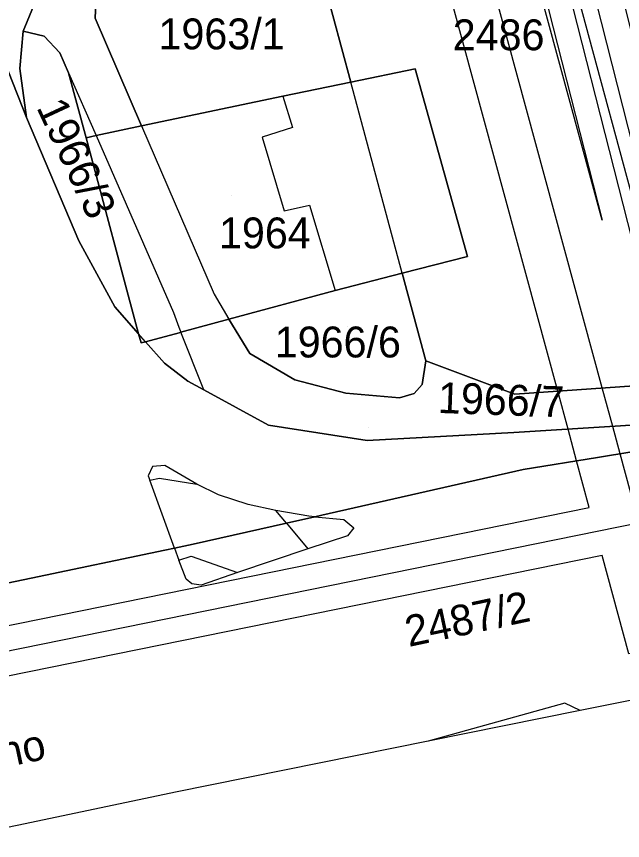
# Model space of a CAD drawing. Extents: x -263423 to -261326, y -1240067 to -1237864.
# Drawn here: x -262253 to -262213.6, y -1239878.6 to -1239825.2 of the extents above; entities that cross this region are included whole.
import ezdxf

# ---------------------------------------------------------------- set-up
doc = ezdxf.new("R2010")
doc.units = 0
for name, color, linetype in [('body_kn', 7, 'Continuous'), ('katuz_linie', 7, 'Continuous'), ('kladpar_druhypozemkov', 7, 'Continuous'), ('kladpar_hranice', 7, 'Continuous'), ('kladpar_parcelnecisla', 7, 'Continuous'), ('kladpar_plochy', 7, 'Continuous'), ('popisy', 7, 'Continuous'), ('tarchy_linie', 7, 'Continuous'), ('zappar_hrandruhpozemk', 7, 'Continuous'), ('zuob_linie', 7, 'Continuous'), ('zuob_plochy', 7, 'Continuous')]:
    doc.layers.add(name, color=color, linetype=linetype)

msp = doc.modelspace()

# ---------------------------------------------------------------- linework, layer by layer
at = {"layer": 'body_kn'}
for p, q in [((-262247.86, -1239825.32), (-262247.86, -1239825.32)), ((-262252.51, -1239826.15), (-262252.51, -1239826.15)), ((-262251.16, -1239826.47), (-262251.16, -1239826.47)), ((-262250.14, -1239827.55), (-262250.14, -1239827.55)), ((-262252.73, -1239828.58), (-262252.73, -1239828.58)), ((-262227.09, -1239828.59), (-262227.09, -1239828.59)), ((-262249.57, -1239828.85), (-262249.57, -1239828.85)), ((-262249.57, -1239828.85), (-262249.57, -1239828.85)), ((-262231.27, -1239829.46), (-262231.27, -1239829.46)), ((-262235.67, -1239830.37), (-262235.67, -1239830.37)), ((-262235.67, -1239830.37), (-262235.67, -1239830.37)), ((-262252.31, -1239831.75), (-262252.31, -1239831.75)), ((-262244.85, -1239832.3), (-262244.85, -1239832.3)), ((-262244.85, -1239832.3), (-262244.85, -1239832.3)), ((-262235.05, -1239832.4), (-262235.05, -1239832.4)), ((-262247.79, -1239832.92), (-262247.79, -1239832.92)), ((-262247.79, -1239832.92), (-262247.79, -1239832.92)), ((-262237.02, -1239833.02), (-262237.02, -1239833.02)), ((-262248.44, -1239833.06), (-262248.44, -1239833.06)), ((-262235.6, -1239837.8), (-262235.6, -1239837.8)), ((-262233.95, -1239837.43), (-262233.95, -1239837.43)), ((-262214.96, -1239838.41), (-262214.96, -1239838.41)), ((-262248.9, -1239839.74), (-262248.9, -1239839.74)), ((-262223.71, -1239840.75), (-262223.71, -1239840.75)), ((-262227.93, -1239841.84), (-262227.93, -1239841.84)), ((-262227.93, -1239841.84), (-262227.93, -1239841.84)), ((-262232.29, -1239842.97), (-262232.29, -1239842.97)), ((-262240.14, -1239843.21), (-262240.14, -1239843.21)), ((-262246.58, -1239844.03), (-262246.58, -1239844.03)), ((-262242.77, -1239844.38), (-262242.77, -1239844.38)), ((-262242.43, -1239845.33), (-262242.43, -1239845.33)), ((-262239.17, -1239844.82), (-262239.17, -1239844.82)), ((-262239.17, -1239844.82), (-262239.17, -1239844.82)), ((-262245.03, -1239845.78), (-262245.03, -1239845.78)), ((-262242.41, -1239845.7), (-262242.41, -1239845.7)), ((-262242.41, -1239845.7), (-262242.41, -1239845.7)), ((-262242.3, -1239845.67), (-262242.3, -1239845.67)), ((-262244.87, -1239846.36), (-262244.87, -1239846.36)), ((-262244.58, -1239846.28), (-262244.58, -1239846.28)), ((-262244.58, -1239846.28), (-262244.58, -1239846.28)), ((-262237.82, -1239847.05), (-262237.82, -1239847.05)), ((-262243.35, -1239847.67), (-262243.35, -1239847.67)), ((-262226.4, -1239847.53), (-262226.4, -1239847.53)), ((-262241.85, -1239848.83), (-262241.85, -1239848.83)), ((-262234.91, -1239848.76), (-262234.91, -1239848.76)), ((-262226.65, -1239849.05), (-262226.65, -1239849.05)), ((-262240.81, -1239849.39), (-262240.81, -1239849.39)), ((-262240.81, -1239849.39), (-262240.81, -1239849.39)), ((-262221.39, -1239849.39), (-262221.39, -1239849.39)), ((-262217.85, -1239849.48), (-262217.85, -1239849.48)), ((-262214.96, -1239849.28), (-262214.96, -1239849.28)), ((-262231.6, -1239849.62), (-262231.6, -1239849.62)), ((-262228.12, -1239849.91), (-262228.12, -1239849.91)), ((-262227.16, -1239849.64), (-262227.16, -1239849.64)), ((-262220.64, -1239849.67), (-262220.64, -1239849.67)), ((-262236.6, -1239851.68), (-262236.6, -1239851.68)), ((-262220.69, -1239852.16), (-262220.69, -1239852.16)), ((-262217.18, -1239851.94), (-262217.18, -1239851.94)), ((-262214.28, -1239851.77), (-262214.28, -1239851.77)), ((-262230.2, -1239852.69), (-262230.2, -1239852.69)), ((-262215.26, -1239853.78), (-262215.26, -1239853.78)), ((-262213.8, -1239853.54), (-262213.8, -1239853.54)), ((-262244.14, -1239854.37), (-262244.14, -1239854.37)), ((-262243.34, -1239854.31), (-262243.34, -1239854.31)), ((-262216.62, -1239854), (-262216.62, -1239854)), ((-262220.08, -1239854.56), (-262220.08, -1239854.56)), ((-262244.42, -1239854.98), (-262244.42, -1239854.98)), ((-262244.31, -1239855.26), (-262244.31, -1239855.26)), ((-262243.68, -1239855.13), (-262243.68, -1239855.13)), ((-262243.68, -1239855.13), (-262243.68, -1239855.13)), ((-262241.26, -1239855.51), (-262241.26, -1239855.51)), ((-262241.26, -1239855.51), (-262241.26, -1239855.51)), ((-262239.86, -1239856.21), (-262239.86, -1239856.21)), ((-262237.93, -1239856.84), (-262237.93, -1239856.84)), ((-262215.8, -1239857.03), (-262215.8, -1239857.03)), ((-262236.13, -1239857.21), (-262236.13, -1239857.21)), ((-262234, -1239857.59), (-262234, -1239857.59)), ((-262233.14, -1239857.52), (-262233.14, -1239857.52)), ((-262235.44, -1239858.04), (-262235.44, -1239858.04)), ((-262235.44, -1239858.04), (-262235.44, -1239858.04)), ((-262233.61, -1239857.63), (-262233.61, -1239857.63)), ((-262233.61, -1239857.63), (-262233.61, -1239857.63)), ((-262231.72, -1239857.8), (-262231.72, -1239857.8)), ((-262231.08, -1239858.35), (-262231.08, -1239858.35)), ((-262231.49, -1239858.87), (-262231.49, -1239858.87)), ((-262242.7, -1239859.66), (-262242.7, -1239859.66)), ((-262242.7, -1239859.66), (-262242.7, -1239859.66)), ((-262241.49, -1239859.41), (-262241.49, -1239859.41)), ((-262234.05, -1239859.71), (-262234.05, -1239859.71)), ((-262234.05, -1239859.71), (-262234.05, -1239859.71)), ((-262243.34, -1239859.79), (-262243.34, -1239859.79)), ((-262241.62, -1239860.18), (-262241.62, -1239860.18)), ((-262241.62, -1239860.18), (-262241.62, -1239860.18)), ((-262214.96, -1239860.13), (-262214.96, -1239860.13)), ((-262242.42, -1239860.44), (-262242.42, -1239860.44)), ((-262238.62, -1239861.24), (-262238.62, -1239861.24)), ((-262252, -1239861.6), (-262252, -1239861.6)), ((-262241.95, -1239861.67), (-262241.95, -1239861.67)), ((-262241.59, -1239861.98), (-262241.59, -1239861.98)), ((-262240.98, -1239862.06), (-262240.98, -1239862.06)), ((-262217.38, -1239869.71), (-262217.38, -1239869.71)), ((-262216.4, -1239870.19), (-262216.4, -1239870.19)), ((-262216.4, -1239870.19), (-262216.4, -1239870.19)), ((-262226.26, -1239872.17), (-262226.26, -1239872.17)), ((-262242.64, -1239875.47), (-262242.64, -1239875.47)), ((-262252.4, -1239877.52), (-262252.4, -1239877.52))]:
    msp.add_line(p, q, dxfattribs=at)
at = {"layer": 'katuz_linie'}
msp.add_lwpolyline([(-262154.28, -1239857.5), (-262172.7, -1239861.17), (-262182.55, -1239863.12), (-262190.55, -1239864.77), (-262201.61, -1239867.03), (-262202.62, -1239867.41), (-262203.58, -1239868.1), (-262204.22, -1239868.92), (-262207.45, -1239868.39), (-262216.4, -1239870.19), (-262226.26, -1239872.17), (-262242.64, -1239875.47), (-262252.4, -1239877.52), (-262257.62, -1239878.61)], dxfattribs=at)
at = {"layer": 'kladpar_druhypozemkov'}
for p, q in [((-262250.68, -1239831.32), (-262250.68, -1239831.32)), ((-262238.98, -1239836.79), (-262238.98, -1239836.79)), ((-262231.47, -1239845.29), (-262231.47, -1239845.29)), ((-262230.09, -1239851.87), (-262230.09, -1239851.87)), ((-262222.47, -1239863.26), (-262222.47, -1239863.26))]:
    msp.add_line(p, q, dxfattribs=at)
at = {"layer": 'kladpar_hranice'}
for points in [[(-262251.17, -1239822.89), (-262252.51, -1239826.15), (-262252.73, -1239828.58), (-262252.31, -1239831.75), (-262262.8, -1239805.2)], [(-262262.8, -1239805.2), (-262252.31, -1239831.75), (-262248.9, -1239839.74), (-262246.58, -1239844.03), (-262245.03, -1239845.78), (-262244.87, -1239846.36), (-262244.58, -1239846.28), (-262243.35, -1239847.67), (-262241.85, -1239848.83), (-262240.81, -1239849.39), (-262236.6, -1239851.68), (-262230.2, -1239852.69), (-262220.69, -1239852.16), (-262206.54, -1239851.29)], [(-262217.74, -1239808.59), (-262217.67, -1239808.85), (-262216.69, -1239812.48), (-262213.49, -1239824.57), (-262209.62, -1239839.97), (-262208.27, -1239844.88), (-262207.22, -1239848.76), (-262209.79, -1239848.93), (-262220.64, -1239849.67), (-262221.39, -1239849.39), (-262226.4, -1239847.53), (-262227.93, -1239841.84), (-262223.71, -1239840.75), (-262227.09, -1239828.59), (-262231.27, -1239829.46), (-262234.19, -1239818.64), (-262230.3, -1239817.64), (-262229.55, -1239817.45), (-262231.09, -1239814.94), (-262231.33, -1239814.55), (-262233.41, -1239813.88), (-262235.47, -1239814.09), (-262220.34, -1239809.39), (-262217.74, -1239808.59)], [(-262244.85, -1239832.3), (-262247.86, -1239825.32), (-262247.76, -1239823.25), (-262245.99, -1239820.92), (-262242.88, -1239819.19), (-262237.47, -1239817.47), (-262236.09, -1239817.31), (-262235.11, -1239817.67), (-262234.19, -1239818.64), (-262231.27, -1239829.46), (-262235.67, -1239830.37), (-262244.85, -1239832.3)], [(-262247.76, -1239823.25), (-262247.86, -1239825.32), (-262244.85, -1239832.3), (-262247.79, -1239832.92), (-262248.44, -1239833.06), (-262249.57, -1239828.85), (-262250.14, -1239827.55), (-262251.16, -1239826.47), (-262252.51, -1239826.15), (-262251.17, -1239822.89)], [(-262249.57, -1239828.85), (-262248.44, -1239833.06), (-262245.03, -1239845.78), (-262246.58, -1239844.03), (-262248.9, -1239839.74), (-262252.31, -1239831.75), (-262252.73, -1239828.58), (-262252.51, -1239826.15), (-262251.16, -1239826.47), (-262250.14, -1239827.55), (-262249.57, -1239828.85)], [(-262242.41, -1239845.7), (-262244.58, -1239846.28), (-262244.87, -1239846.36), (-262245.03, -1239845.78), (-262248.44, -1239833.06), (-262247.79, -1239832.92), (-262244.85, -1239832.3), (-262235.67, -1239830.37), (-262231.27, -1239829.46), (-262227.09, -1239828.59), (-262223.71, -1239840.75), (-262227.93, -1239841.84), (-262232.29, -1239842.97), (-262239.17, -1239844.82), (-262242.3, -1239845.67), (-262242.41, -1239845.7)], [(-262239.17, -1239844.82), (-262232.29, -1239842.97), (-262227.93, -1239841.84), (-262226.4, -1239847.53), (-262226.65, -1239849.05), (-262227.16, -1239849.64), (-262228.12, -1239849.91), (-262231.6, -1239849.62), (-262234.91, -1239848.76), (-262237.82, -1239847.05), (-262239.17, -1239844.82)], [(-262194.43, -1239850.13), (-262177.72, -1239846.84), (-262172.77, -1239845.92), (-262161.59, -1239843.6), (-262157.39, -1239842.81), (-262156.35, -1239847.39), (-262154.28, -1239857.5), (-262172.7, -1239861.17), (-262182.55, -1239863.12), (-262190.55, -1239864.77), (-262201.61, -1239867.03), (-262202.62, -1239867.41), (-262203.58, -1239868.1), (-262204.22, -1239868.92), (-262207.45, -1239868.39), (-262216.4, -1239870.19), (-262226.26, -1239872.17), (-262242.64, -1239875.47), (-262252.4, -1239877.52), (-262257.62, -1239878.61)], [(-262244.58, -1239846.28), (-262242.41, -1239845.7), (-262242.3, -1239845.67), (-262239.17, -1239844.82), (-262237.82, -1239847.05), (-262234.91, -1239848.76), (-262231.6, -1239849.62), (-262228.12, -1239849.91), (-262227.16, -1239849.64), (-262226.65, -1239849.05), (-262226.4, -1239847.53), (-262221.39, -1239849.39), (-262220.64, -1239849.67), (-262209.79, -1239848.93), (-262207.22, -1239848.76), (-262207.12, -1239849.14), (-262206.54, -1239851.29), (-262220.69, -1239852.16), (-262230.2, -1239852.69), (-262236.6, -1239851.68), (-262240.81, -1239849.39), (-262241.85, -1239848.83), (-262243.35, -1239847.67), (-262244.58, -1239846.28)], [(-262253.55, -1239861.92), (-262252, -1239861.6), (-262243.34, -1239859.79), (-262242.7, -1239859.66), (-262241.49, -1239859.41), (-262235.44, -1239858.04), (-262233.61, -1239857.63), (-262233.14, -1239857.52), (-262220.08, -1239854.56), (-262215.26, -1239853.78), (-262208.59, -1239852.69), (-262206.24, -1239852.39), (-262195.51, -1239850.38), (-262194.43, -1239850.13)], [(-262208.59, -1239852.69), (-262215.26, -1239853.78), (-262220.08, -1239854.56), (-262233.14, -1239857.52), (-262233.61, -1239857.63), (-262235.44, -1239858.04), (-262241.49, -1239859.41), (-262242.7, -1239859.66), (-262243.34, -1239859.79), (-262252, -1239861.6), (-262253.55, -1239861.92)]]:
    msp.add_lwpolyline(points, dxfattribs=at)
at = {"layer": 'kladpar_plochy'}
for points in [[(-262251.17, -1239822.89), (-262252.51, -1239826.15), (-262252.73, -1239828.58), (-262252.31, -1239831.75), (-262262.8, -1239805.2)], [(-262262.8, -1239805.2), (-262252.31, -1239831.75), (-262248.9, -1239839.74), (-262246.58, -1239844.03), (-262245.03, -1239845.78), (-262244.87, -1239846.36), (-262244.58, -1239846.28), (-262243.35, -1239847.67), (-262241.85, -1239848.83), (-262240.81, -1239849.39), (-262236.6, -1239851.68), (-262230.2, -1239852.69), (-262220.69, -1239852.16), (-262206.54, -1239851.29)], [(-262247.76, -1239823.25), (-262247.86, -1239825.32), (-262244.85, -1239832.3), (-262247.79, -1239832.92), (-262248.44, -1239833.06), (-262249.57, -1239828.85), (-262250.14, -1239827.55), (-262251.16, -1239826.47), (-262252.51, -1239826.15), (-262251.17, -1239822.89)], [(-262253.55, -1239861.92), (-262252, -1239861.6), (-262243.34, -1239859.79), (-262242.7, -1239859.66), (-262241.49, -1239859.41), (-262235.44, -1239858.04), (-262233.61, -1239857.63), (-262233.14, -1239857.52), (-262220.08, -1239854.56), (-262215.26, -1239853.78), (-262208.59, -1239852.69), (-262206.24, -1239852.39), (-262195.51, -1239850.38), (-262194.43, -1239850.13), (-262177.72, -1239846.84), (-262172.77, -1239845.92), (-262161.59, -1239843.6)], [(-262208.59, -1239852.69), (-262215.26, -1239853.78), (-262220.08, -1239854.56), (-262233.14, -1239857.52), (-262233.61, -1239857.63), (-262235.44, -1239858.04), (-262241.49, -1239859.41), (-262242.7, -1239859.66), (-262243.34, -1239859.79), (-262252, -1239861.6), (-262253.55, -1239861.92)], [(-262154.28, -1239857.5), (-262172.7, -1239861.17), (-262182.55, -1239863.12), (-262190.55, -1239864.77), (-262201.61, -1239867.03), (-262202.62, -1239867.41), (-262203.58, -1239868.1), (-262204.22, -1239868.92), (-262207.45, -1239868.39), (-262216.4, -1239870.19), (-262226.26, -1239872.17), (-262242.64, -1239875.47), (-262252.4, -1239877.52), (-262257.62, -1239878.61)]]:
    msp.add_lwpolyline(points, dxfattribs=at)
for points in [[(-262217.74, -1239808.59), (-262217.67, -1239808.85), (-262216.69, -1239812.48), (-262213.49, -1239824.57), (-262209.62, -1239839.97), (-262208.27, -1239844.88), (-262207.22, -1239848.76), (-262209.79, -1239848.93), (-262220.64, -1239849.67), (-262221.39, -1239849.39), (-262226.4, -1239847.53), (-262227.93, -1239841.84), (-262223.71, -1239840.75), (-262227.09, -1239828.59), (-262231.27, -1239829.46), (-262234.19, -1239818.64), (-262230.3, -1239817.64), (-262229.55, -1239817.45), (-262231.09, -1239814.94), (-262231.33, -1239814.55), (-262233.41, -1239813.88), (-262235.47, -1239814.09), (-262220.34, -1239809.39)], [(-262244.85, -1239832.3), (-262247.86, -1239825.32), (-262247.76, -1239823.25), (-262245.99, -1239820.92), (-262242.88, -1239819.19), (-262237.47, -1239817.47), (-262236.09, -1239817.31), (-262235.11, -1239817.67), (-262234.19, -1239818.64), (-262231.27, -1239829.46), (-262235.67, -1239830.37)], [(-262249.57, -1239828.85), (-262248.44, -1239833.06), (-262245.03, -1239845.78), (-262246.58, -1239844.03), (-262248.9, -1239839.74), (-262252.31, -1239831.75), (-262252.73, -1239828.58), (-262252.51, -1239826.15), (-262251.16, -1239826.47), (-262250.14, -1239827.55)], [(-262242.41, -1239845.7), (-262244.58, -1239846.28), (-262244.87, -1239846.36), (-262245.03, -1239845.78), (-262248.44, -1239833.06), (-262247.79, -1239832.92), (-262244.85, -1239832.3), (-262235.67, -1239830.37), (-262231.27, -1239829.46), (-262227.09, -1239828.59), (-262223.71, -1239840.75), (-262227.93, -1239841.84), (-262232.29, -1239842.97), (-262239.17, -1239844.82), (-262242.3, -1239845.67)], [(-262239.17, -1239844.82), (-262232.29, -1239842.97), (-262227.93, -1239841.84), (-262226.4, -1239847.53), (-262226.65, -1239849.05), (-262227.16, -1239849.64), (-262228.12, -1239849.91), (-262231.6, -1239849.62), (-262234.91, -1239848.76), (-262237.82, -1239847.05)], [(-262244.58, -1239846.28), (-262242.41, -1239845.7), (-262242.3, -1239845.67), (-262239.17, -1239844.82), (-262237.82, -1239847.05), (-262234.91, -1239848.76), (-262231.6, -1239849.62), (-262228.12, -1239849.91), (-262227.16, -1239849.64), (-262226.65, -1239849.05), (-262226.4, -1239847.53), (-262221.39, -1239849.39), (-262220.64, -1239849.67), (-262209.79, -1239848.93), (-262207.22, -1239848.76), (-262207.12, -1239849.14), (-262206.54, -1239851.29), (-262220.69, -1239852.16), (-262230.2, -1239852.69), (-262236.6, -1239851.68), (-262240.81, -1239849.39), (-262241.85, -1239848.83), (-262243.35, -1239847.67)]]:
    msp.add_lwpolyline(points, close=True, dxfattribs=at)
at = {"layer": 'tarchy_linie'}
for points in [[(-262222.16, -1239803.82), (-262220.71, -1239809.51), (-262210.67, -1239848.99), (-262210.03, -1239851.5), (-262209.68, -1239852.87), (-262208.58, -1239857.2)], [(-262198.78, -1239866.45), (-262194.82, -1239862.03), (-262211.09, -1239863.51), (-262213.8, -1239853.54), (-262214.28, -1239851.77), (-262214.96, -1239849.28), (-262225.38, -1239810.95), (-262225.97, -1239808.77), (-262218.3, -1239806.45)], [(-262222.81, -1239809.54), (-262222.34, -1239809.4), (-262222.2, -1239809.97), (-262214.96, -1239838.41), (-262222.66, -1239810.11), (-262222.81, -1239809.54)], [(-262219.23, -1239809.05), (-262209.1, -1239848.88), (-262208.46, -1239851.41), (-262208.14, -1239852.63), (-262207.46, -1239855.32), (-262157.05, -1239844.32)], [(-262267.97, -1239867.62), (-262215.8, -1239857.03), (-262216.62, -1239854), (-262217.18, -1239851.94), (-262217.85, -1239849.48), (-262228.1, -1239811.8)], [(-262291.58, -1239869.82), (-262291.37, -1239870.52), (-262290.4, -1239873.8), (-262284.67, -1239872.64), (-262208.58, -1239857.2), (-262156.69, -1239845.88)], [(-262154.43, -1239856.79), (-262193.35, -1239864.59), (-262194.17, -1239865.51), (-262198.78, -1239866.45), (-262201.61, -1239867.03), (-262202.62, -1239867.41), (-262203.58, -1239868.1), (-262204.22, -1239868.92), (-262204.67, -1239868.85), (-262201.64, -1239865.46), (-262213.23, -1239866.52), (-262214.96, -1239860.13), (-262266.54, -1239870.59)]]:
    msp.add_lwpolyline(points, dxfattribs=at)
at = {"layer": 'zappar_hrandruhpozemk'}
for p, q in [((-262219.03, -1239814.65), (-262209.79, -1239848.93)), ((-262249.57, -1239828.85), (-262247.79, -1239832.92)), ((-262227.93, -1239841.84), (-262231.27, -1239829.46)), ((-262244.85, -1239832.3), (-262240.14, -1239843.21)), ((-262247.79, -1239832.92), (-262242.77, -1239844.38)), ((-262237.02, -1239833.02), (-262235.6, -1239837.8)), ((-262240.14, -1239843.21), (-262239.17, -1239844.82)), ((-262244.58, -1239846.28), (-262245.03, -1239845.78)), ((-262240.81, -1239849.39), (-262242.3, -1239845.67)), ((-262242.7, -1239859.66), (-262244.31, -1239855.26)), ((-262243.68, -1239855.13), (-262241.26, -1239855.51)), ((-262239.86, -1239856.21), (-262241.26, -1239855.51)), ((-262237.93, -1239856.84), (-262239.86, -1239856.21)), ((-262235.44, -1239858.04), (-262236.13, -1239857.21)), ((-262235.44, -1239858.04), (-262236.13, -1239857.21)), ((-262235.44, -1239858.04), (-262234.05, -1239859.71)), ((-262242.7, -1239859.66), (-262242.42, -1239860.44)), ((-262234.05, -1239859.71), (-262238.62, -1239861.24)), ((-262240.98, -1239862.06), (-262241.59, -1239861.98)), ((-262217.38, -1239869.71), (-262226.26, -1239872.17)), ((-262216.4, -1239870.19), (-262217.38, -1239869.71))]:
    msp.add_line(p, q, dxfattribs=at)
for points in [[(-262235.67, -1239830.37), (-262235.05, -1239832.4), (-262237.02, -1239833.02)], [(-262235.6, -1239837.8), (-262233.95, -1239837.43), (-262232.29, -1239842.97)], [(-262242.77, -1239844.38), (-262242.43, -1239845.33), (-262242.3, -1239845.67)], [(-262209.79, -1239848.93), (-262220.64, -1239849.67), (-262221.39, -1239849.39), (-262226.4, -1239847.53)], [(-262241.26, -1239855.51), (-262243.34, -1239854.31), (-262244.14, -1239854.37), (-262244.42, -1239854.98), (-262244.31, -1239855.26), (-262243.68, -1239855.13)], [(-262233.61, -1239857.63), (-262234, -1239857.59), (-262236.13, -1239857.21), (-262237.93, -1239856.84)], [(-262233.61, -1239857.63), (-262231.72, -1239857.8), (-262231.08, -1239858.35), (-262231.49, -1239858.87), (-262234.05, -1239859.71)], [(-262241.59, -1239861.98), (-262241.95, -1239861.67), (-262242.42, -1239860.44), (-262241.62, -1239860.18)], [(-262241.62, -1239860.18), (-262238.62, -1239861.24), (-262240.98, -1239862.06)]]:
    msp.add_lwpolyline(points, dxfattribs=at)
at = {"layer": 'zuob_linie'}
msp.add_lwpolyline([(-262154.28, -1239857.5), (-262172.7, -1239861.17), (-262182.55, -1239863.12), (-262190.55, -1239864.77), (-262201.61, -1239867.03), (-262202.62, -1239867.41), (-262203.58, -1239868.1), (-262204.22, -1239868.92), (-262207.45, -1239868.39), (-262216.4, -1239870.19), (-262226.26, -1239872.17), (-262242.64, -1239875.47), (-262252.4, -1239877.52), (-262257.62, -1239878.61)], dxfattribs=at)
at = {"layer": 'zuob_plochy'}
msp.add_lwpolyline([(-262154.28, -1239857.5), (-262172.7, -1239861.17), (-262182.55, -1239863.12), (-262190.55, -1239864.77), (-262201.61, -1239867.03), (-262202.62, -1239867.41), (-262203.58, -1239868.1), (-262204.22, -1239868.92), (-262207.45, -1239868.39), (-262216.4, -1239870.19), (-262226.26, -1239872.17), (-262242.64, -1239875.47), (-262252.4, -1239877.52), (-262257.62, -1239878.61)], dxfattribs=at)

# ---------------------------------------------------------------- texts
at = {"layer": 'kladpar_parcelnecisla'}
for s, p in [('1963/1', (-262243.743, -1239827.33)), ('2486', (-262224.658, -1239827.39)), ('1964', (-262239.82, -1239840.23)), ('1966/6', (-262236.2, -1239847.3))]:
    msp.add_text(s, height=2, dxfattribs=at).set_placement(p)
for s, rotation, p in [('1966/3', 295, (-262251.686, -1239831.085)), ('1966/7', 358, (-262225.645, -1239850.896)), ('2487/2', 12, (-262227.51, -1239866.069))]:
    msp.add_text(s, height=2, rotation=rotation, dxfattribs=at).set_placement(p)
at = {"layer": 'popisy'}
msp.add_text('Palackého', height=2, rotation=12, dxfattribs=at).set_placement((-262263.145, -1239875.894))

doc.saveas('drawing.dxf')
